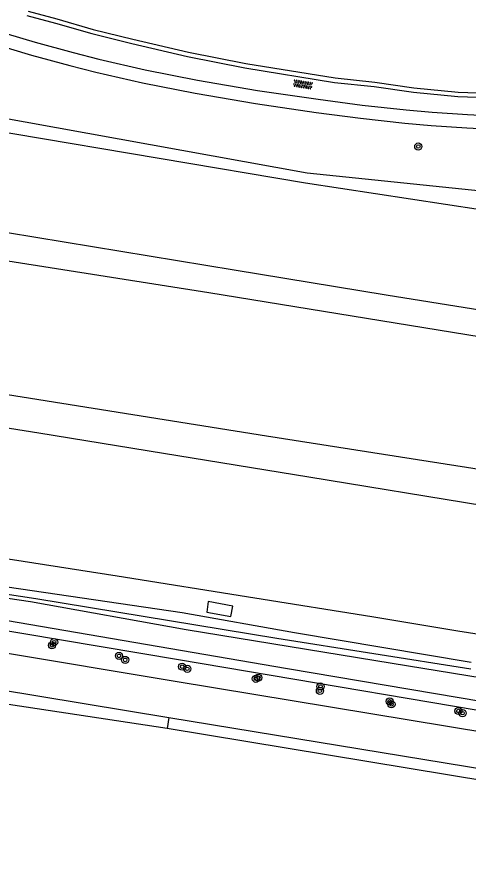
# Model space of a CAD drawing. Extents: x 132994 to 136000, y 393499 to 395512.
# Drawn here: x 134140.8 to 134191.6, y 394074.2 to 394169.4 of the extents above; entities that cross this region are included whole.
import ezdxf

# ---------------------------------------------------------------- set-up
doc = ezdxf.new("R2010")
doc.units = 0
for name, color, linetype in [('gg-knt-BGT kruinlijn', 7, 'Continuous'), ('gg-knt-bronhoudergrens', 7, 'Continuous'), ('gg-knt-onverhard', 7, 'Continuous'), ('gg-knt-verharding', 7, 'Continuous'), ('gg-kntw-bovenkant insteek waterloop', 7, 'Continuous'), ('gg-kntw-waterlijn', 7, 'Continuous'), ('gt-grn-groengrens', 7, 'Continuous'), ('gt-symb-boom', 7, 'Continuous'), ('gt-symb-overige verharding', 7, 'Continuous'), ('gx-grn-maaiveld', 7, 'Continuous')]:
    doc.layers.add(name, color=color, linetype=linetype)

# ---------------------------------------------------------------- blocks, each defined once
blk = doc.blocks.new('gt0-BOOM')
at = {"layer": 'gt-symb-boom'}
for radius in [0.4, 0.2]:
    blk.add_circle((0, 0), radius, dxfattribs=at)
blk = doc.blocks.new('gt0-OVH')
at = {"layer": 'gt-symb-overige verharding'}
for points in [[(-0.972, 0.298), (-0.967, 0.308), (-0.965, 0.319), (-0.966, 0.33), (-0.971, 0.34), (-0.978, 0.348), (-0.988, 0.353), (-0.999, 0.355), (-1.01, 0.354), (-1.02, 0.349), (-1.028, 0.342), (-1.033, 0.332), (-1.035, 0.321), (-1.034, 0.31), (-1.029, 0.3), (-1.022, 0.292), (-1.012, 0.287), (-1.001, 0.285), (-0.99, 0.286), (-0.98, 0.291)], [(-0.872, 0.106), (-0.867, 0.116), (-0.865, 0.126), (-0.866, 0.137), (-0.871, 0.147), (-0.878, 0.156), (-0.888, 0.161), (-0.899, 0.163), (-0.91, 0.162), (-0.92, 0.157), (-0.928, 0.15), (-0.933, 0.14), (-0.935, 0.129), (-0.934, 0.118), (-0.929, 0.108), (-0.922, 0.1), (-0.912, 0.095), (-0.901, 0.092), (-0.89, 0.094), (-0.88, 0.098)], [(-0.772, 0.298), (-0.767, 0.308), (-0.765, 0.319), (-0.766, 0.33), (-0.771, 0.34), (-0.778, 0.348), (-0.788, 0.353), (-0.799, 0.355), (-0.81, 0.354), (-0.82, 0.349), (-0.828, 0.342), (-0.833, 0.332), (-0.835, 0.321), (-0.834, 0.31), (-0.829, 0.3), (-0.822, 0.292), (-0.812, 0.287), (-0.801, 0.285), (-0.79, 0.286), (-0.78, 0.291)], [(-0.672, 0.106), (-0.667, 0.116), (-0.665, 0.126), (-0.666, 0.137), (-0.671, 0.147), (-0.678, 0.156), (-0.688, 0.161), (-0.699, 0.163), (-0.71, 0.162), (-0.72, 0.157), (-0.728, 0.15), (-0.733, 0.14), (-0.735, 0.129), (-0.734, 0.118), (-0.729, 0.108), (-0.722, 0.1), (-0.712, 0.095), (-0.701, 0.092), (-0.69, 0.094), (-0.68, 0.098)], [(-0.572, 0.298), (-0.567, 0.308), (-0.565, 0.319), (-0.566, 0.33), (-0.571, 0.34), (-0.578, 0.348), (-0.588, 0.353), (-0.599, 0.355), (-0.61, 0.354), (-0.62, 0.349), (-0.628, 0.342), (-0.633, 0.332), (-0.635, 0.321), (-0.634, 0.31), (-0.629, 0.3), (-0.622, 0.292), (-0.612, 0.287), (-0.601, 0.285), (-0.59, 0.286), (-0.58, 0.291)], [(-0.472, 0.106), (-0.467, 0.116), (-0.465, 0.126), (-0.466, 0.137), (-0.471, 0.147), (-0.478, 0.156), (-0.488, 0.161), (-0.499, 0.163), (-0.51, 0.162), (-0.52, 0.157), (-0.528, 0.15), (-0.533, 0.14), (-0.535, 0.129), (-0.534, 0.118), (-0.529, 0.108), (-0.522, 0.1), (-0.512, 0.095), (-0.501, 0.092), (-0.49, 0.094), (-0.48, 0.098)], [(-0.372, 0.298), (-0.367, 0.308), (-0.365, 0.319), (-0.366, 0.33), (-0.371, 0.34), (-0.378, 0.348), (-0.388, 0.353), (-0.399, 0.355), (-0.41, 0.354), (-0.42, 0.349), (-0.428, 0.342), (-0.433, 0.332), (-0.435, 0.321), (-0.434, 0.31), (-0.429, 0.3), (-0.422, 0.292), (-0.412, 0.287), (-0.401, 0.285), (-0.39, 0.286), (-0.38, 0.291)], [(-0.272, 0.106), (-0.267, 0.116), (-0.265, 0.126), (-0.266, 0.137), (-0.271, 0.147), (-0.278, 0.156), (-0.288, 0.161), (-0.299, 0.163), (-0.31, 0.162), (-0.32, 0.157), (-0.328, 0.15), (-0.333, 0.14), (-0.335, 0.129), (-0.334, 0.118), (-0.329, 0.108), (-0.322, 0.1), (-0.312, 0.095), (-0.301, 0.092), (-0.29, 0.094), (-0.28, 0.098)], [(-0.172, 0.298), (-0.167, 0.308), (-0.165, 0.319), (-0.166, 0.33), (-0.171, 0.34), (-0.178, 0.348), (-0.188, 0.353), (-0.199, 0.355), (-0.21, 0.354), (-0.22, 0.349), (-0.228, 0.342), (-0.233, 0.332), (-0.235, 0.321), (-0.234, 0.31), (-0.229, 0.3), (-0.222, 0.292), (-0.212, 0.287), (-0.201, 0.285), (-0.19, 0.286), (-0.18, 0.291)], [(-0.072, 0.106), (-0.067, 0.116), (-0.065, 0.126), (-0.066, 0.137), (-0.071, 0.147), (-0.078, 0.156), (-0.088, 0.161), (-0.099, 0.163), (-0.11, 0.162), (-0.12, 0.157), (-0.128, 0.15), (-0.133, 0.14), (-0.135, 0.129), (-0.134, 0.118), (-0.129, 0.108), (-0.122, 0.1), (-0.112, 0.095), (-0.101, 0.092), (-0.09, 0.094), (-0.08, 0.098)], [(0.028, 0.298), (0.033, 0.308), (0.035, 0.319), (0.034, 0.33), (0.029, 0.34), (0.022, 0.348), (0.012, 0.353), (0.001, 0.355), (-0.01, 0.354), (-0.02, 0.349), (-0.028, 0.342), (-0.033, 0.332), (-0.035, 0.321), (-0.034, 0.31), (-0.029, 0.3), (-0.022, 0.292), (-0.012, 0.287), (-0.001, 0.285), (0.01, 0.286), (0.02, 0.291)], [(0.128, 0.106), (0.133, 0.116), (0.135, 0.126), (0.134, 0.137), (0.129, 0.147), (0.122, 0.156), (0.112, 0.161), (0.101, 0.163), (0.09, 0.162), (0.08, 0.157), (0.072, 0.15), (0.067, 0.14), (0.065, 0.129), (0.066, 0.118), (0.071, 0.108), (0.078, 0.1), (0.088, 0.095), (0.099, 0.092), (0.11, 0.094), (0.12, 0.098)], [(0.228, 0.298), (0.233, 0.308), (0.235, 0.319), (0.234, 0.33), (0.229, 0.34), (0.222, 0.348), (0.212, 0.353), (0.201, 0.355), (0.19, 0.354), (0.18, 0.349), (0.172, 0.342), (0.167, 0.332), (0.165, 0.321), (0.166, 0.31), (0.171, 0.3), (0.178, 0.292), (0.188, 0.287), (0.199, 0.285), (0.21, 0.286), (0.22, 0.291)], [(0.328, 0.106), (0.333, 0.116), (0.335, 0.126), (0.334, 0.137), (0.329, 0.147), (0.322, 0.156), (0.312, 0.161), (0.301, 0.163), (0.29, 0.162), (0.28, 0.157), (0.272, 0.15), (0.267, 0.14), (0.265, 0.129), (0.266, 0.118), (0.271, 0.108), (0.278, 0.1), (0.288, 0.095), (0.299, 0.092), (0.31, 0.094), (0.32, 0.098)], [(0.428, 0.298), (0.433, 0.308), (0.435, 0.319), (0.434, 0.33), (0.429, 0.34), (0.422, 0.348), (0.412, 0.353), (0.401, 0.355), (0.39, 0.354), (0.38, 0.349), (0.372, 0.342), (0.367, 0.332), (0.365, 0.321), (0.366, 0.31), (0.371, 0.3), (0.378, 0.292), (0.388, 0.287), (0.399, 0.285), (0.41, 0.286), (0.42, 0.291)], [(0.528, 0.106), (0.533, 0.116), (0.535, 0.126), (0.534, 0.137), (0.529, 0.147), (0.522, 0.156), (0.512, 0.161), (0.501, 0.163), (0.49, 0.162), (0.48, 0.157), (0.472, 0.15), (0.467, 0.14), (0.465, 0.129), (0.466, 0.118), (0.471, 0.108), (0.478, 0.1), (0.488, 0.095), (0.499, 0.092), (0.51, 0.094), (0.52, 0.098)], [(0.628, 0.298), (0.633, 0.308), (0.635, 0.319), (0.634, 0.33), (0.629, 0.34), (0.622, 0.348), (0.612, 0.353), (0.601, 0.355), (0.59, 0.354), (0.58, 0.349), (0.572, 0.342), (0.567, 0.332), (0.565, 0.321), (0.566, 0.31), (0.571, 0.3), (0.578, 0.292), (0.588, 0.287), (0.599, 0.285), (0.61, 0.286), (0.62, 0.291)], [(0.728, 0.106), (0.733, 0.116), (0.735, 0.126), (0.734, 0.137), (0.729, 0.147), (0.722, 0.156), (0.712, 0.161), (0.701, 0.163), (0.69, 0.162), (0.68, 0.157), (0.672, 0.15), (0.667, 0.14), (0.665, 0.129), (0.666, 0.118), (0.671, 0.108), (0.678, 0.1), (0.688, 0.095), (0.699, 0.092), (0.71, 0.094), (0.72, 0.098)], [(0.828, 0.298), (0.833, 0.308), (0.835, 0.319), (0.834, 0.33), (0.829, 0.34), (0.822, 0.348), (0.812, 0.353), (0.801, 0.355), (0.79, 0.354), (0.78, 0.349), (0.772, 0.342), (0.767, 0.332), (0.765, 0.321), (0.766, 0.31), (0.771, 0.3), (0.778, 0.292), (0.788, 0.287), (0.799, 0.285), (0.81, 0.286), (0.82, 0.291)], [(0.928, 0.106), (0.933, 0.116), (0.935, 0.126), (0.934, 0.137), (0.929, 0.147), (0.922, 0.156), (0.912, 0.161), (0.901, 0.163), (0.89, 0.162), (0.88, 0.157), (0.872, 0.15), (0.867, 0.14), (0.865, 0.129), (0.866, 0.118), (0.871, 0.108), (0.878, 0.1), (0.888, 0.095), (0.899, 0.092), (0.91, 0.094), (0.92, 0.098)], [(1.028, 0.298), (1.033, 0.308), (1.035, 0.319), (1.034, 0.33), (1.029, 0.34), (1.022, 0.348), (1.012, 0.353), (1.001, 0.355), (0.99, 0.354), (0.98, 0.349), (0.972, 0.342), (0.967, 0.332), (0.965, 0.321), (0.966, 0.31), (0.971, 0.3), (0.978, 0.292), (0.988, 0.287), (0.999, 0.285), (1.01, 0.286), (1.02, 0.291)], [(-0.972, -0.142), (-0.967, -0.132), (-0.965, -0.121), (-0.966, -0.11), (-0.971, -0.1), (-0.978, -0.092), (-0.988, -0.087), (-0.999, -0.085), (-1.01, -0.086), (-1.02, -0.091), (-1.028, -0.098), (-1.033, -0.108), (-1.035, -0.119), (-1.034, -0.13), (-1.029, -0.14), (-1.022, -0.148), (-1.012, -0.153), (-1.001, -0.155), (-0.99, -0.154), (-0.98, -0.149)], [(-0.872, -0.334), (-0.867, -0.324), (-0.865, -0.314), (-0.866, -0.303), (-0.871, -0.293), (-0.878, -0.284), (-0.888, -0.279), (-0.899, -0.277), (-0.91, -0.278), (-0.92, -0.283), (-0.928, -0.29), (-0.933, -0.3), (-0.935, -0.311), (-0.934, -0.322), (-0.929, -0.332), (-0.922, -0.34), (-0.912, -0.345), (-0.901, -0.348), (-0.89, -0.346), (-0.88, -0.342)], [(-0.772, -0.142), (-0.767, -0.132), (-0.765, -0.121), (-0.766, -0.11), (-0.771, -0.1), (-0.778, -0.092), (-0.788, -0.087), (-0.799, -0.085), (-0.81, -0.086), (-0.82, -0.091), (-0.828, -0.098), (-0.833, -0.108), (-0.835, -0.119), (-0.834, -0.13), (-0.829, -0.14), (-0.822, -0.148), (-0.812, -0.153), (-0.801, -0.155), (-0.79, -0.154), (-0.78, -0.149)], [(-0.672, -0.334), (-0.667, -0.324), (-0.665, -0.314), (-0.666, -0.303), (-0.671, -0.293), (-0.678, -0.284), (-0.688, -0.279), (-0.699, -0.277), (-0.71, -0.278), (-0.72, -0.283), (-0.728, -0.29), (-0.733, -0.3), (-0.735, -0.311), (-0.734, -0.322), (-0.729, -0.332), (-0.722, -0.34), (-0.712, -0.345), (-0.701, -0.348), (-0.69, -0.346), (-0.68, -0.342)], [(-0.572, -0.142), (-0.567, -0.132), (-0.565, -0.121), (-0.566, -0.11), (-0.571, -0.1), (-0.578, -0.092), (-0.588, -0.087), (-0.599, -0.085), (-0.61, -0.086), (-0.62, -0.091), (-0.628, -0.098), (-0.633, -0.108), (-0.635, -0.119), (-0.634, -0.13), (-0.629, -0.14), (-0.622, -0.148), (-0.612, -0.153), (-0.601, -0.155), (-0.59, -0.154), (-0.58, -0.149)], [(-0.472, -0.334), (-0.467, -0.324), (-0.465, -0.314), (-0.466, -0.303), (-0.471, -0.293), (-0.478, -0.284), (-0.488, -0.279), (-0.499, -0.277), (-0.51, -0.278), (-0.52, -0.283), (-0.528, -0.29), (-0.533, -0.3), (-0.535, -0.311), (-0.534, -0.322), (-0.529, -0.332), (-0.522, -0.34), (-0.512, -0.345), (-0.501, -0.348), (-0.49, -0.346), (-0.48, -0.342)], [(-0.372, -0.142), (-0.367, -0.132), (-0.365, -0.121), (-0.366, -0.11), (-0.371, -0.1), (-0.378, -0.092), (-0.388, -0.087), (-0.399, -0.085), (-0.41, -0.086), (-0.42, -0.091), (-0.428, -0.098), (-0.433, -0.108), (-0.435, -0.119), (-0.434, -0.13), (-0.429, -0.14), (-0.422, -0.148), (-0.412, -0.153), (-0.401, -0.155), (-0.39, -0.154), (-0.38, -0.149)], [(-0.272, -0.334), (-0.267, -0.324), (-0.265, -0.314), (-0.266, -0.303), (-0.271, -0.293), (-0.278, -0.284), (-0.288, -0.279), (-0.299, -0.277), (-0.31, -0.278), (-0.32, -0.283), (-0.328, -0.29), (-0.333, -0.3), (-0.335, -0.311), (-0.334, -0.322), (-0.329, -0.332), (-0.322, -0.34), (-0.312, -0.345), (-0.301, -0.348), (-0.29, -0.346), (-0.28, -0.342)], [(-0.172, -0.142), (-0.167, -0.132), (-0.165, -0.121), (-0.166, -0.11), (-0.171, -0.1), (-0.178, -0.092), (-0.188, -0.087), (-0.199, -0.085), (-0.21, -0.086), (-0.22, -0.091), (-0.228, -0.098), (-0.233, -0.108), (-0.235, -0.119), (-0.234, -0.13), (-0.229, -0.14), (-0.222, -0.148), (-0.212, -0.153), (-0.201, -0.155), (-0.19, -0.154), (-0.18, -0.149)], [(-0.072, -0.334), (-0.067, -0.324), (-0.065, -0.314), (-0.066, -0.303), (-0.071, -0.293), (-0.078, -0.284), (-0.088, -0.279), (-0.099, -0.277), (-0.11, -0.278), (-0.12, -0.283), (-0.128, -0.29), (-0.133, -0.3), (-0.135, -0.311), (-0.134, -0.322), (-0.129, -0.332), (-0.122, -0.34), (-0.112, -0.345), (-0.101, -0.348), (-0.09, -0.346), (-0.08, -0.342)], [(0.028, -0.142), (0.033, -0.132), (0.035, -0.121), (0.034, -0.11), (0.029, -0.1), (0.022, -0.092), (0.012, -0.087), (0.001, -0.085), (-0.01, -0.086), (-0.02, -0.091), (-0.028, -0.098), (-0.033, -0.108), (-0.035, -0.119), (-0.034, -0.13), (-0.029, -0.14), (-0.022, -0.148), (-0.012, -0.153), (-0.001, -0.155), (0.01, -0.154), (0.02, -0.149)], [(0.128, -0.334), (0.133, -0.324), (0.135, -0.314), (0.134, -0.303), (0.129, -0.293), (0.122, -0.284), (0.112, -0.279), (0.101, -0.277), (0.09, -0.278), (0.08, -0.283), (0.072, -0.29), (0.067, -0.3), (0.065, -0.311), (0.066, -0.322), (0.071, -0.332), (0.078, -0.34), (0.088, -0.345), (0.099, -0.348), (0.11, -0.346), (0.12, -0.342)], [(0.228, -0.142), (0.233, -0.132), (0.235, -0.121), (0.234, -0.11), (0.229, -0.1), (0.222, -0.092), (0.212, -0.087), (0.201, -0.085), (0.19, -0.086), (0.18, -0.091), (0.172, -0.098), (0.167, -0.108), (0.165, -0.119), (0.166, -0.13), (0.171, -0.14), (0.178, -0.148), (0.188, -0.153), (0.199, -0.155), (0.21, -0.154), (0.22, -0.149)], [(0.328, -0.334), (0.333, -0.324), (0.335, -0.314), (0.334, -0.303), (0.329, -0.293), (0.322, -0.284), (0.312, -0.279), (0.301, -0.277), (0.29, -0.278), (0.28, -0.283), (0.272, -0.29), (0.267, -0.3), (0.265, -0.311), (0.266, -0.322), (0.271, -0.332), (0.278, -0.34), (0.288, -0.345), (0.299, -0.348), (0.31, -0.346), (0.32, -0.342)], [(0.428, -0.142), (0.433, -0.132), (0.435, -0.121), (0.434, -0.11), (0.429, -0.1), (0.422, -0.092), (0.412, -0.087), (0.401, -0.085), (0.39, -0.086), (0.38, -0.091), (0.372, -0.098), (0.367, -0.108), (0.365, -0.119), (0.366, -0.13), (0.371, -0.14), (0.378, -0.148), (0.388, -0.153), (0.399, -0.155), (0.41, -0.154), (0.42, -0.149)], [(0.528, -0.334), (0.533, -0.324), (0.535, -0.314), (0.534, -0.303), (0.529, -0.293), (0.522, -0.284), (0.512, -0.279), (0.501, -0.277), (0.49, -0.278), (0.48, -0.283), (0.472, -0.29), (0.467, -0.3), (0.465, -0.311), (0.466, -0.322), (0.471, -0.332), (0.478, -0.34), (0.488, -0.345), (0.499, -0.348), (0.51, -0.346), (0.52, -0.342)], [(0.628, -0.142), (0.633, -0.132), (0.635, -0.121), (0.634, -0.11), (0.629, -0.1), (0.622, -0.092), (0.612, -0.087), (0.601, -0.085), (0.59, -0.086), (0.58, -0.091), (0.572, -0.098), (0.567, -0.108), (0.565, -0.119), (0.566, -0.13), (0.571, -0.14), (0.578, -0.148), (0.588, -0.153), (0.599, -0.155), (0.61, -0.154), (0.62, -0.149)], [(0.728, -0.334), (0.733, -0.324), (0.735, -0.314), (0.734, -0.303), (0.729, -0.293), (0.722, -0.284), (0.712, -0.279), (0.701, -0.277), (0.69, -0.278), (0.68, -0.283), (0.672, -0.29), (0.667, -0.3), (0.665, -0.311), (0.666, -0.322), (0.671, -0.332), (0.678, -0.34), (0.688, -0.345), (0.699, -0.348), (0.71, -0.346), (0.72, -0.342)], [(0.828, -0.142), (0.833, -0.132), (0.835, -0.121), (0.834, -0.11), (0.829, -0.1), (0.822, -0.092), (0.812, -0.087), (0.801, -0.085), (0.79, -0.086), (0.78, -0.091), (0.772, -0.098), (0.767, -0.108), (0.765, -0.119), (0.766, -0.13), (0.771, -0.14), (0.778, -0.148), (0.788, -0.153), (0.799, -0.155), (0.81, -0.154), (0.82, -0.149)], [(0.928, -0.334), (0.933, -0.324), (0.935, -0.314), (0.934, -0.303), (0.929, -0.293), (0.922, -0.284), (0.912, -0.279), (0.901, -0.277), (0.89, -0.278), (0.88, -0.283), (0.872, -0.29), (0.867, -0.3), (0.865, -0.311), (0.866, -0.322), (0.871, -0.332), (0.878, -0.34), (0.888, -0.345), (0.899, -0.348), (0.91, -0.346), (0.92, -0.342)], [(1.028, -0.142), (1.033, -0.132), (1.035, -0.121), (1.034, -0.11), (1.029, -0.1), (1.022, -0.092), (1.012, -0.087), (1.001, -0.085), (0.99, -0.086), (0.98, -0.091), (0.972, -0.098), (0.967, -0.108), (0.965, -0.119), (0.966, -0.13), (0.971, -0.14), (0.978, -0.148), (0.988, -0.153), (0.999, -0.155), (1.01, -0.154), (1.02, -0.149)]]:
    blk.add_lwpolyline(points, close=True, dxfattribs=at)

msp = doc.modelspace()

# ---------------------------------------------------------------- linework, layer by layer
at = {"layer": 'gg-knt-BGT kruinlijn'}
for p, q in [((134139.696, 394105.229), (134159.436, 394102.33)), ((134159.436, 394102.33), (134172.081, 394100.082)), ((134172.081, 394100.082), (134191.992, 394096.745))]:
    msp.add_line(p, q, dxfattribs=at)
for points in [[(134204.855, 394145.915), (134173.326, 394150.695), (134123.807, 394159.037), (134043.61, 394170.81), (134023.102, 394174.017)], [(134037.355, 394172.873), (134043.737, 394171.935), (134124.063, 394160.819), (134173.516, 394151.879), (134226.491, 394146.388), (134278.516, 394135.558), (134320.833, 394131.304), (134360.409, 394122.751), (134423.058, 394113.512), (134518.322, 394101.093), (134572.711, 394097.468)]]:
    msp.add_lwpolyline(points, dxfattribs=at)
at = {"layer": 'gg-knt-bronhoudergrens'}
for p, q in [((134157.724, 394089.255), (134119.454, 394095.059)), ((134199.788, 394082.318), (134157.724, 394089.255))]:
    msp.add_line(p, q, dxfattribs=at)
at = {"layer": 'gg-knt-onverhard'}
for points in [[(134124.314, 394172.376), (134136.147, 394168.577), (134142.855, 394166.578), (134147.14, 394165.416), (134150.049, 394164.683), (134155.262, 394163.488), (134161.147, 394162.315), (134167.907, 394161.163), (134174.736, 394160.155)], [(134174.736, 394160.155), (134179.694, 394159.504), (134184.664, 394158.96), (134187.574, 394158.708), (134191.566, 394158.437), (134196.59, 394158.196), (134201.589, 394158.05), (134206.951, 394158.016), (134215.951, 394158.116), (134221.003, 394158.011), (134234.007, 394157.448), (134239, 394157.141), (134241.983, 394156.804), (134243.952, 394156.465), (134245.184, 394156.194), (134248.08, 394155.408), (134254.452, 394153.369)]]:
    msp.add_lwpolyline(points, dxfattribs=at)
at = {"layer": 'gg-knt-verharding'}
for p, q in [((134000, 394116.503), (134157.931, 394090.512)), ((134157.931, 394090.512), (134256.913, 394074.222))]:
    msp.add_line(p, q, dxfattribs=at)
at = {"layer": 'gg-kntw-bovenkant insteek waterloop'}
msp.add_lwpolyline([(134141.915, 394169.597), (134145.159, 394168.732), (134149.256, 394167.553), (134153.745, 394166.438), (134160.026, 394164.996), (134166.497, 394163.71), (134176.59, 394162.067), (134181.055, 394161.593), (134185.476, 394160.97), (134190.486, 394160.469), (134201.37, 394160.091), (134212.099, 394159.953), (134222.759, 394160.258), (134230.272, 394160.198), (134235.764, 394160.01), (134240.121, 394159.779), (134243.343, 394159.506), (134245.827, 394159.156), (134248.919, 394158.383), (134255.122, 394156.395)], dxfattribs=at)
at = {"layer": 'gg-kntw-waterlijn'}
msp.add_lwpolyline([(134142.063, 394170.075), (134145.293, 394169.214), (134149.385, 394168.036), (134153.861, 394166.924), (134160.131, 394165.485), (134166.586, 394164.202), (134176.657, 394162.563), (134181.116, 394162.089), (134185.536, 394161.467), (134190.52, 394160.968), (134201.382, 394160.591), (134212.095, 394160.453), (134222.754, 394160.758), (134230.283, 394160.698), (134235.786, 394160.51), (134240.155, 394160.278), (134243.399, 394160.003), (134245.923, 394159.647), (134249.056, 394158.864), (134255.285, 394156.868)], dxfattribs=at)
at = {"layer": 'gt-grn-groengrens'}
msp.add_line((134157.931, 394090.512), (134157.724, 394089.255), dxfattribs=at)
msp.add_lwpolyline([(134135.703, 394167.144), (134142.444, 394165.135), (134146.76, 394163.965), (134149.698, 394163.225), (134154.948, 394162.021), (134160.874, 394160.84), (134167.672, 394159.681), (134174.529, 394158.669), (134179.515, 394158.015), (134184.518, 394157.467), (134187.459, 394157.212), (134191.479, 394156.939), (134196.532, 394156.697), (134201.562, 394156.55), (134206.955, 394156.516), (134215.944, 394156.616), (134220.955, 394156.512), (134233.929, 394155.95), (134238.87, 394155.646), (134241.771, 394155.318), (134243.663, 394154.993), (134244.826, 394154.737), (134247.655, 394153.969), (134253.984, 394151.944)], dxfattribs=at)
at = {"layer": 'gx-grn-maaiveld'}
for p, q in [((134000, 394120.914), (134158.622, 394094.618)), ((134158.622, 394094.618), (134257.768, 394078.182))]:
    msp.add_line(p, q, dxfattribs=at)
for points in [[(133933.898, 394159.682), (133961.448, 394155.384), (133992.392, 394150.389), (134024.721, 394145.209), (134061.356, 394139.292), (134097.887, 394133.551), (134126.32, 394129.036), (134168.919, 394122.251), (134195.279, 394118.103)], [(134197.959, 394132.557), (134162.423, 394138.338), (134122.588, 394144.635), (134079.539, 394151.534), (134024.267, 394160.365)], [(133933.424, 394156.147), (133938.88, 394155.3), (133965.44, 394151.19), (133993.658, 394146.55), (134009.251, 394143.915), (134025.05, 394141.472), (134039.715, 394139.102), (134059.532, 394135.97), (134074.358, 394133.521), (134091.387, 394130.893), (134103.814, 394128.799), (134116.882, 394126.724), (134131.68, 394124.43), (134143.263, 394122.577), (134157.303, 394120.286), (134173.672, 394117.607), (134193.402, 394114.391), (134194.734, 394114.178)], [(134125.451, 394147.4), (134133.314, 394146.209), (134165.261, 394140.954), (134182.402, 394138.12), (134198.095, 394135.613)], [(134192.859, 394099.856), (134190.47, 394100.25), (134180.77, 394101.85), (134167.62, 394103.94), (134152.1, 394106.42), (134129.21, 394110.02), (134117.51, 394111.85), (134104.79, 394113.85), (134090.06, 394116.2), (134078.198, 394118.075), (134035.004, 394124.962), (134025.302, 394126.51), (134023.309, 394126.828), (134022.236, 394127)], [(134159.023, 394096.995), (134115.19, 394104.38), (134023.434, 394119.285), (134022.779, 394119.636), (134022.52, 394120.098), (134022.263, 394120.804), (134022.192, 394121.459), (134022.405, 394121.988), (134023.364, 394122.646)], [(134023.364, 394122.646), (134024.63, 394122.585), (134026.96, 394122.192), (134033.936, 394121.352), (134059.478, 394117.211), (134103.963, 394109.859), (134142.923, 394103.921), (134170.086, 394099.441), (134191.929, 394095.982)], [(134206.066, 394093.123), (134200.132, 394093.826), (134183.065, 394096.584), (134159.859, 394100.391), (134142.331, 394103.542), (134124.148, 394106.201), (134079.049, 394113.356), (134051.298, 394117.853), (134039.645, 394119.822), (134032.572, 394120.79), (134025.318, 394121.939), (134023.907, 394122.169), (134023.168, 394121.893), (134022.817, 394121.449), (134022.908, 394120.828)], [(134205.722, 394090.882), (134203.546, 394090.708), (134193.305, 394092.284), (134171.281, 394095.993), (134115.844, 394105.479), (134079.148, 394111.321), (134033.344, 394118.345), (134023.866, 394119.822), (134023.236, 394120.231), (134022.908, 394120.828)], [(134162.2, 394102.381), (134164.889, 394101.895), (134165.124, 394103.073), (134162.363, 394103.583), (134162.2, 394102.381)], [(134205.593, 394090.047), (134202.971, 394089.591), (134159.023, 394096.995)]]:
    msp.add_lwpolyline(points, dxfattribs=at)

# ---------------------------------------------------------------- block references
at = {"layer": 'gt-symb-boom'}
for p in [(134186.017, 394154.838), (134144.752, 394098.646), (134145, 394099), (134152.307, 394097.452), (134153, 394097), (134159.419, 394096.239), (134160, 394096), (134167.723, 394094.873), (134168, 394095), (134174.938, 394093.515), (134175, 394094), (134182.793, 394092.329), (134183, 394092), (134190.542, 394091.239), (134191, 394091)]:
    msp.add_blockref('gt0-BOOM', p, dxfattribs=at)
at = {"layer": 'gt-symb-overige verharding', "rotation": -8.859429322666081}
msp.add_blockref('gt0-OVH', (134173.021, 394161.823), dxfattribs=at)

doc.saveas('drawing.dxf')
